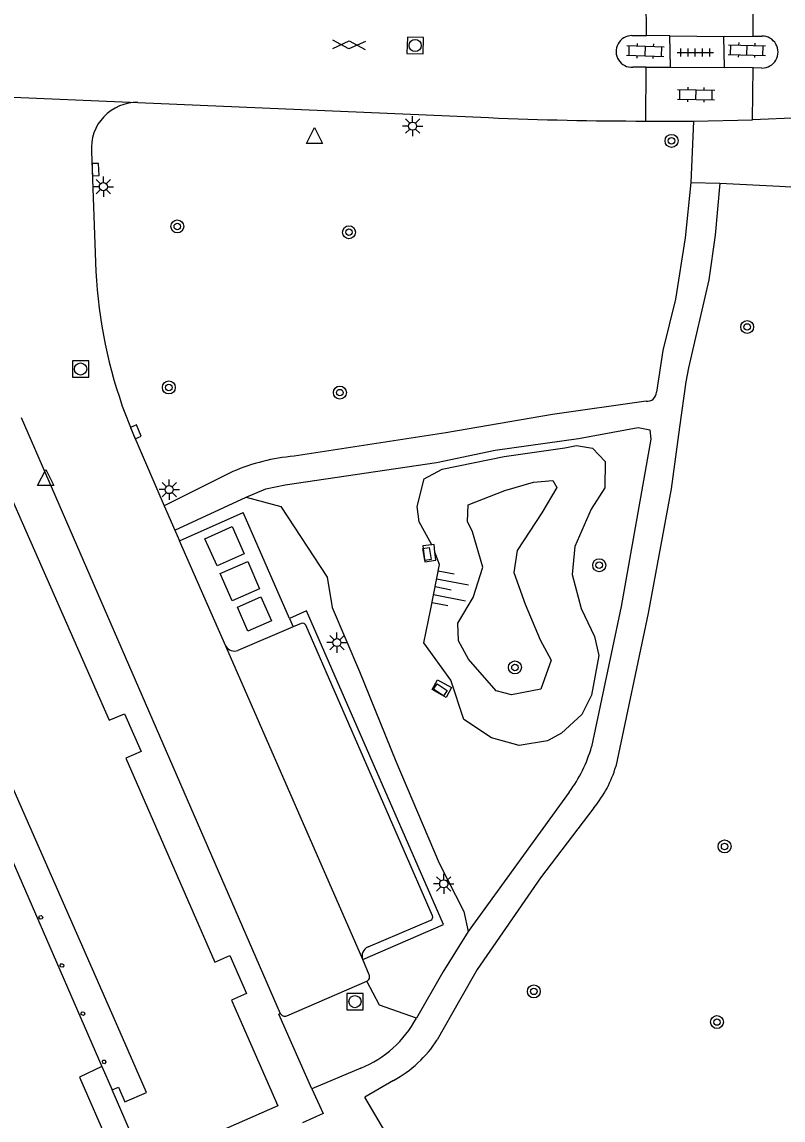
# Model space of a CAD drawing. Extents: x 132994 to 136000, y 393499 to 395512.
# Drawn here: x 133372.9 to 133419.9, y 395101.8 to 395169.6 of the extents above; entities that cross this region are included whole.
import ezdxf

# ---------------------------------------------------------------- set-up
doc = ezdxf.new("R2010")
doc.units = 0
for name, color, linetype in [('gg-bbg-hoofdgebouw', 7, 'Continuous'), ('gg-bbg-onder overbouw', 7, 'Continuous'), ('gg-bbg-pand overbouw', 7, 'Continuous'), ('gg-bbg-pilaar onder overbouw', 7, 'Continuous'), ('gg-knt-onverhard', 7, 'Continuous'), ('gg-knt-verharding', 7, 'Continuous'), ('gg-knt-verharding nz', 7, 'Continuous'), ('gg-kntw-bovenkant insteek waterloop', 7, 'Continuous'), ('gg-kntw-waterlijn', 7, 'Continuous'), ('gg-kwrk-afval apart plaats', 7, 'Continuous'), ('gt-grn-groengrens', 7, 'Continuous'), ('gt-symb-boom', 7, 'Continuous'), ('gt-symb-gesloten verharding', 7, 'Continuous'), ('gt-symb-klinker verharding', 7, 'Continuous'), ('gt-symb-kolk', 7, 'Continuous'), ('gt-symb-kolk center center', 7, 'Continuous'), ('gt-symb-lichtmast', 7, 'Continuous'), ('gt-symb-rioolschacht', 7, 'Continuous'), ('gt-symb-talud symbool', 7, 'Continuous'), ('gt-symb-tegel verharding', 7, 'Continuous'), ('gt-symb-waterafsluiter', 7, 'Continuous')]:
    doc.layers.add(name, color=color, linetype=linetype)

# ---------------------------------------------------------------- blocks, each defined once
blk = doc.blocks.new('gt0-KL1')
at = {"layer": 'gt-symb-klinker verharding'}
for p, q in [((-1.15, 0.3), (1.15, 0.3)), ((-1, -0.3), (-1, 0.3)), ((-0.5, 0.3), (-0.5, 0.45)), ((0, -0.3), (0, 0.3)), ((0.5, 0.3), (0.5, 0.45)), ((1, -0.3), (1, 0.3)), ((-1.15, -0.3), (1.15, -0.3)), ((-0.5, -0.45), (-0.5, -0.3)), ((0.5, -0.45), (0.5, -0.3))]:
    blk.add_line(p, q, dxfattribs=at)
blk = doc.blocks.new('gt0-TEG1')
at = {"layer": 'gt-symb-tegel verharding'}
for p, q in [((-1.125, 0), (1.125, 0)), ((-0.9, -0.25), (-0.9, 0.25)), ((-0.45, -0.25), (-0.45, 0.25)), ((0, -0.25), (0, 0.25)), ((0.45, -0.25), (0.45, 0.25)), ((0.9, -0.25), (0.9, 0.25))]:
    blk.add_line(p, q, dxfattribs=at)
blk = doc.blocks.new('gt0-BOOM')
at = {"layer": 'gt-symb-boom'}
for radius in [0.4, 0.2]:
    blk.add_circle((0, 0), radius, dxfattribs=at)
blk = doc.blocks.new('gt0-RS')
at = {"layer": 'gt-symb-rioolschacht'}
blk.add_lwpolyline([(-0.5, -0.5), (0.5, -0.5), (0.5, 0.5), (-0.5, 0.5)], close=True, dxfattribs=at)
blk.add_circle((0, 0), 0.375, dxfattribs=at)
blk = doc.blocks.new('gt0-LMAST')
at = {"layer": 'gt-symb-lichtmast'}
for p, q in [((-0.182, 0.173), (-0.447, 0.438)), ((-0.005, 0.246), (-0.005, 0.621)), ((0.172, 0.173), (0.437, 0.438)), ((-0.255, -0.004), (-0.63, -0.004)), ((-0.182, -0.181), (-0.447, -0.446)), ((-0.005, -0.254), (-0.005, -0.629)), ((0.437, -0.446), (0.172, -0.181)), ((0.245, -0.004), (0.62, -0.004))]:
    blk.add_line(p, q, dxfattribs=at)
blk.add_circle((-0.005, -0.004), 0.25, dxfattribs=at)
blk = doc.blocks.new('gt0-WAFSL')
at = {"layer": 'gt-symb-waterafsluiter'}
for p, q in [((-0.5, -0.333), (0, 0.667)), ((0, 0.667), (0.5, -0.333)), ((0.5, -0.333), (-0.5, -0.333))]:
    blk.add_line(p, q, dxfattribs=at)
blk = doc.blocks.new('gt0-KOLKCC')
at = {"layer": 'gt-symb-kolk center center'}
blk.add_lwpolyline([(-0.375, 0.2), (0.375, 0.2), (0.375, -0.2), (-0.375, -0.2)], close=True, dxfattribs=at)
blk = doc.blocks.new('gt0-TALUD_1')
at = {"layer": 'gt-symb-talud symbool'}
for p, q in [((-1, -1), (-1, 0)), ((-0.5, -2), (-0.5, 0)), ((0, -1), (0, 0)), ((0.5, -2), (0.5, 0)), ((1, -1), (1, 0))]:
    blk.add_line(p, q, dxfattribs=at)
blk = doc.blocks.new('gt0-KOLK')
at = {"layer": 'gt-symb-kolk'}
blk.add_lwpolyline([(0, 0), (0.375, 0), (0.375, 0.4), (-0.375, 0.4), (-0.375, 0), (0, 0)], dxfattribs=at)
blk = doc.blocks.new('gt0-GESVH1')
at = {"layer": 'gt-symb-gesloten verharding'}
for p, q in [((-0.992, -0.261), (0.008, 0.239)), ((0.008, -0.261), (-0.992, 0.239)), ((0.008, 0.239), (1.008, -0.261)), ((1.008, 0.239), (0.008, -0.261))]:
    blk.add_line(p, q, dxfattribs=at)

msp = doc.modelspace()

# ---------------------------------------------------------------- linework, layer by layer
at = {"layer": 'gg-bbg-hoofdgebouw'}
msp.add_line((133372.952, 395138.697), (133376.888, 395129.737), dxfattribs=at)
for points in [[(133312.026, 395141.323), (133313.47, 395143.97), (133316.96, 395143.82), (133317, 395144.83), (133319.6, 395144.72), (133319.56, 395143.69), (133333.21, 395143.06), (133333.24, 395144.09), (133335.84, 395144.01), (133335.8, 395142.98), (133349.43, 395142.38), (133349.47, 395143.41), (133352.07, 395143.3), (133352.03, 395142.27), (133365.71, 395141.69), (133365.76, 395142.72), (133368.33, 395142.59), (133368.29, 395141.57), (133371.76, 395141.41), (133372.952, 395138.697)], [(133376.888, 395129.737), (133378.31, 395126.5), (133379.25, 395126.9), (133380.28, 395124.57), (133379.34, 395124.16), (133384.83, 395111.58), (133385.77, 395111.99), (133386.8, 395109.64), (133385.86, 395109.23), (133388.729, 395102.717)], [(133388.729, 395102.717), (133380.497, 395099.079), (133378.496, 395103.7)]]:
    msp.add_lwpolyline(points, dxfattribs=at)
at = {"layer": 'gg-bbg-onder overbouw'}
msp.add_lwpolyline([(133378.496, 395103.7), (133378.881, 395103.867), (133379.279, 395102.949), (133380.628, 395103.533), (133378.848, 395107.586), (133366.988, 395134.504), (133317.58, 395136.687), (133301.433, 395107.109), (133302.723, 395106.405), (133303.202, 395107.283), (133303.551, 395107.051)], dxfattribs=at)
at = {"layer": 'gg-bbg-pand overbouw'}
msp.add_line((133377.87, 395105.136), (133378.496, 395103.7), dxfattribs=at)
msp.add_lwpolyline([(133304.326, 395108.48), (133318.627, 395134.844), (133365.823, 395132.778), (133377.87, 395105.136)], dxfattribs=at)
at = {"layer": 'gg-bbg-pilaar onder overbouw'}
for points in [[(133374.013, 395114.423), (133374.117, 395114.458), (133374.217, 395114.359), (133374.185, 395114.255), (133374.045, 395114.232), (133373.98, 395114.357), (133374.013, 395114.423)], [(133375.517, 395111.355), (133375.455, 395111.265), (133375.315, 395111.284), (133375.279, 395111.387), (133375.376, 395111.489), (133375.504, 395111.428), (133375.517, 395111.355)], [(133376.588, 395108.451), (133376.638, 395108.507), (133376.778, 395108.492), (133376.808, 395108.355), (133376.723, 395108.286), (133376.594, 395108.343), (133376.588, 395108.451)], [(133377.948, 395105.535), (133378.057, 395105.533), (133378.118, 395105.406), (133378.016, 395105.308), (133377.913, 395105.344), (133377.894, 395105.484), (133377.948, 395105.535)]]:
    msp.add_lwpolyline(points, dxfattribs=at)
at = {"layer": 'gg-knt-onverhard'}
for p, q in [((133385.952, 395141.84), (133381.71, 395139.739)), ((133382.365, 395138.237), (133386.767, 395140.266)), ((133406.719, 395122.062), (133400.472, 395113.457)), ((133393.85, 395105.028), (133390.816, 395103.756)), ((133395.865, 395104.278), (133394.095, 395103.252))]:
    msp.add_line(p, q, dxfattribs=at)
for points in [[(133416.003, 395159.637), (133415.725, 395156.437), (133415.328, 395153.685), (133414.08, 395148.253), (133413.901, 395147.382), (133413.512, 395144.588), (133413.002, 395140.788), (133411.586, 395133.11), (133409.59, 395123.652)], [(133414.211, 395159.682), (133413.88, 395156.264), (133413.273, 395152.486), (133412.495, 395149.316), (133412.098, 395146.744)], [(133411.454, 395146.186), (133405.69, 395145.363), (133399.092, 395144.239), (133389.725, 395142.793)], [(133386.767, 395140.266), (133387.981, 395140.775), (133389.17, 395141.016), (133398.525, 395142.394), (133402.138, 395143.157), (133407.282, 395143.876), (133410.967, 395144.571), (133411.68, 395144.428), (133411.752, 395143.837), (133409.917, 395133.523), (133408.097, 395124.856)], [(133408.232, 395121.104), (133404.942, 395116.771), (133401.035, 395111.123), (133399.938, 395109.215), (133398.567, 395106.786)], [(133400.472, 395113.457), (133398.914, 395110.963), (133397.276, 395108.115)]]:
    msp.add_lwpolyline(points, dxfattribs=at)
for centre, radius, start, end in [((133411.535, 395146.743), 0.563, 261.74025, 0.07496), ((133390.704, 395130.972), 11.861, 94.73376, 113.61726), ((133399.385, 395127.416), 9.08, 323.86971, 343.62529), ((133402.9, 395125.582), 6.963, 319.97836, 343.90935), ((133391.276, 395111.33), 6.807, 292.2208, 331.82011), ((133392.405, 395110.715), 7.308, 298.2588, 327.47623)]:
    msp.add_arc(centre, radius, start, end, dxfattribs=at)
at = {"layer": 'gg-knt-verharding'}
for p, q in [((133411.474, 395168.747), (133411.471, 395171.989)), ((133418.066, 395168.709), (133418.07, 395171.908)), ((133410.583, 395168.742), (133411.474, 395168.747)), ((133412.926, 395168.727), (133411.474, 395168.747)), ((133412.959, 395166.805), (133412.926, 395168.727)), ((133412.926, 395168.727), (133416.265, 395168.696)), ((133416.265, 395168.696), (133418.066, 395168.709)), ((133416.29, 395166.779), (133416.265, 395168.696)), ((133418.066, 395168.709), (133418.608, 395168.715)), ((133411.451, 395166.789), (133410.641, 395166.791)), ((133411.451, 395166.789), (133411.423, 395163.474)), ((133411.451, 395166.789), (133412.959, 395166.805)), ((133412.959, 395166.805), (133416.29, 395166.779)), ((133418.058, 395166.75), (133416.29, 395166.779)), ((133418.025, 395163.555), (133418.058, 395166.75)), ((133418.607, 395166.741), (133418.058, 395166.75)), ((133369.666, 395165.062), (133380.089, 395164.613)), ((133380.089, 395164.613), (133401.735, 395163.684)), ((133414.388, 395163.462), (133418.025, 395163.555)), ((133411.423, 395163.474), (133414.388, 395163.462)), ((133414.388, 395163.462), (133414.211, 395159.682)), ((133377.231, 395161.584), (133377.498, 395154.191)), ((133414.211, 395159.682), (133416.003, 395159.637)), ((133372.875, 395145.177), (133388.876, 395108.411)), ((133381.71, 395139.739), (133382.365, 395138.237)), ((133382.66, 395137.577), (133386.594, 395139.326)), ((133389.445, 395132.788), (133386.594, 395139.326)), ((133382.365, 395138.237), (133382.66, 395137.577)), ((133385.51, 395131.08), (133382.66, 395137.577)), ((133389.445, 395132.788), (133389.676, 395132.258)), ((133390.171, 395132.48), (133389.676, 395132.258)), ((133398.267, 395114.434), (133390.449, 395132.367)), ((133389.676, 395132.258), (133386.265, 395130.813)), ((133394.294, 395112.521), (133398.163, 395114.173)), ((133394.358, 395110.8), (133393.967, 395111.732)), ((133389.276, 395108.268), (133394.212, 395110.401))]:
    msp.add_line(p, q, dxfattribs=at)
for points in [[(133429.771, 395164.191), (133423.902, 395163.801), (133418.025, 395163.555)], [(133416.003, 395159.637), (133419.7, 395159.464), (133421.782, 395159.322), (133421.304, 395156.447), (133423.648, 395156.066), (133422.021, 395146.217)], [(133379.318, 395145.356), (133379.778, 395144.217), (133381.71, 395139.739)], [(133398.227, 395137.322), (133397.682, 395137.267), (133397.798, 395136.275)], [(133398.426, 395136.863), (133398.373, 395137.337), (133398.227, 395137.322)], [(133397.798, 395136.275), (133398.481, 395136.378), (133398.426, 395136.863)], [(133393.967, 395111.732), (133398.952, 395113.905), (133390.502, 395133.248), (133389.445, 395132.788)], [(133399.45, 395128.52), (133399.109, 395127.903), (133398.254, 395128.399), (133398.589, 395128.99), (133399.45, 395128.52)], [(133390.816, 395103.756), (133388.788, 395108.366), (133388.876, 395108.411)], [(133377.87, 395105.136), (133376.486, 395104.468), (133378.317, 395100.284)], [(133390.816, 395103.756), (133391.523, 395102.234), (133390.242, 395101.656)], [(133405.174, 395082.404), (133400.144, 395092.969), (133394.095, 395103.252)]]:
    msp.add_lwpolyline(points, dxfattribs=at)
for centre, radius, start, end in [((133410.58, 395167.766), 0.976, 89.82615, 273.57946), ((133418.618, 395167.728), 0.987, 269.36465, 90.5773), ((133380.011, 395161.824), 2.791, 88.40401, 184.92361), ((133411.283, 395380.568), 217.094, 267.47939, 270.03708), ((133406.782, 395155.619), 29.319, 182.79094, 200.48913), ((133390.241, 395132.254), 0.236, 28.45107, 107.30792), ((133386.042, 395131.385), 0.613, 209.77937, 291.26913), ((133398.097, 395114.351), 0.19, 290.50295, 26.04571), ((133394.537, 395111.958), 0.613, 113.33714, 201.63986), ((133394.109, 395110.665), 0.283, 291.35821, 28.44515), ((133389.146, 395108.535), 0.297, 204.67187, 295.98419)]:
    msp.add_arc(centre, radius, start, end, dxfattribs=at)
at = {"layer": 'gg-knt-verharding nz'}
msp.add_line((133393.967, 395111.732), (133385.51, 395131.08), dxfattribs=at)
at = {"layer": 'gg-kntw-bovenkant insteek waterloop'}
for points in [[(133398.227, 395137.322), (133397.44, 395138.747), (133397.322, 395139.688), (133397.751, 395141.4), (133398.866, 395142), (133402.7, 395142.766), (133406.441, 395143.314), (133407.153, 395143.458), (133408.14, 395143.298), (133408.929, 395142.465), (133408.907, 395140.837), (133408.06, 395139.525), (133407.052, 395137.225), (133406.895, 395135.495), (133407.451, 395133.401), (133408.281, 395131.669), (133408.547, 395130.498), (133408.09, 395128.053), (133407.484, 395126.857), (133406.239, 395125.702), (133405.378, 395125.235), (133403.627, 395124.94), (133401.91, 395125.413), (133400.217, 395126.543), (133399.401, 395128.978)], [(133399.401, 395128.978), (133397.734, 395131.283), (133398.17, 395133.384), (133398.708, 395136.101), (133398.426, 395136.863)]]:
    msp.add_lwpolyline(points, dxfattribs=at)
at = {"layer": 'gg-kntw-waterlijn'}
msp.add_lwpolyline([(133402.207, 395128.317), (133400.489, 395130.271), (133399.877, 395131.391), (133399.845, 395132.498), (133400.782, 395134.077), (133401.383, 395135.936), (133400.734, 395138.125), (133400.438, 395138.759), (133400.472, 395139.786), (133402.73, 395140.686), (133404.514, 395141.197), (133405.702, 395141.285), (133405.95, 395140.87), (133405.016, 395139.297), (133403.509, 395136.977), (133403.303, 395135.61), (133403.991, 395133.661), (133404.923, 395131.463), (133405.59, 395130.21), (133404.951, 395128.411), (133403.153, 395128.061), (133402.207, 395128.317)], dxfattribs=at)
at = {"layer": 'gg-kwrk-afval apart plaats'}
for points in [[(133384.226, 395137.704), (133385.911, 395138.45), (133386.657, 395136.771), (133384.972, 395136.025), (133384.226, 395137.704)], [(133386.868, 395136.3), (133387.603, 395134.606), (133385.906, 395133.861), (133385.171, 395135.555), (133386.868, 395136.3)], [(133386.228, 395133.469), (133387.672, 395134.114), (133388.327, 395132.644), (133386.882, 395131.998), (133386.228, 395133.469)]]:
    msp.add_lwpolyline(points, dxfattribs=at)
at = {"layer": 'gt-grn-groengrens'}
for points in [[(133386.767, 395140.266), (133388.919, 395139.695), (133391.779, 395135.319), (133392.084, 395133.454), (133393.768, 395129.498), (133396.011, 395123.984), (133398.687, 395117.675), (133400.21, 395114.696), (133400.472, 395113.457)], [(133397.276, 395108.115), (133394.997, 395108.915), (133394.212, 395110.401)]]:
    msp.add_lwpolyline(points, dxfattribs=at)

# ---------------------------------------------------------------- block references
at = {"layer": 'gt-symb-boom'}
for p in [(133413.029, 395162.25), (133382.52, 395156.969), (133393.118, 395156.613), (133417.698, 395150.766), (133381.996, 395147.033), (133392.554, 395146.717), (133408.564, 395136.065), (133403.363, 395129.757), (133416.304, 395118.713), (133404.529, 395109.772), (133415.834, 395107.877)]:
    msp.add_blockref('gt0-BOOM', p, dxfattribs=at)
at = {"layer": 'gt-symb-gesloten verharding', "rotation": -2.0638197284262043}
msp.add_blockref('gt0-GESVH1', (133393.111, 395168.179), dxfattribs=at)
at = {"layer": 'gt-symb-klinker verharding'}
for p, rotation in [((133411.413, 395167.796), -1.7756005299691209), ((133417.681, 395167.848), -1.6038627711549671), ((133414.541, 395165.102), -0.9166542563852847)]:
    msp.add_blockref('gt0-KL1', p, dxfattribs=dict(at, rotation=rotation))
at = {"layer": 'gt-symb-kolk'}
for p, rotation in [((133377.273, 395160.471), -87.9496947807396), ((133379.778, 395144.217), -66.66683051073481)]:
    msp.add_blockref('gt0-KOLK', p, dxfattribs=dict(at, rotation=rotation))
at = {"layer": 'gt-symb-kolk center center'}
for p, rotation in [((133397.937, 395136.757), -80.71943377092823), ((133398.756, 395128.374), 146.25621769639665)]:
    msp.add_blockref('gt0-KOLKCC', p, dxfattribs=dict(at, rotation=rotation))
at = {"layer": 'gt-symb-lichtmast'}
for p in [(133397.046, 395163.161), (133377.962, 395159.425), (133382.027, 395140.735), (133392.378, 395131.296), (133398.971, 395116.41)]:
    msp.add_blockref('gt0-LMAST', p, dxfattribs=at)
at = {"layer": 'gt-symb-rioolschacht', "rotation": -1.6611120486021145}
msp.add_blockref('gt0-RS', (133397.206, 395168.133), dxfattribs=at)
at = {"layer": 'gt-symb-rioolschacht'}
for p in [(133376.55, 395148.172), (133393.485, 395109.139)]:
    msp.add_blockref('gt0-RS', p, dxfattribs=at)
at = {"layer": 'gt-symb-talud symbool', "xscale": 1.0002119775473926, "yscale": 1.0002119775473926, "rotation": 79.04956573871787}
msp.add_blockref('gt0-TALUD_1', (133398.435, 395134.724), dxfattribs=at)
at = {"layer": 'gt-symb-tegel verharding'}
msp.add_blockref('gt0-TEG1', (133414.496, 395167.707), dxfattribs=at)
at = {"layer": 'gt-symb-waterafsluiter'}
for p in [(133390.985, 395162.414), (133374.394, 395141.312)]:
    msp.add_blockref('gt0-WAFSL', p, dxfattribs=at)

doc.saveas('drawing.dxf')
